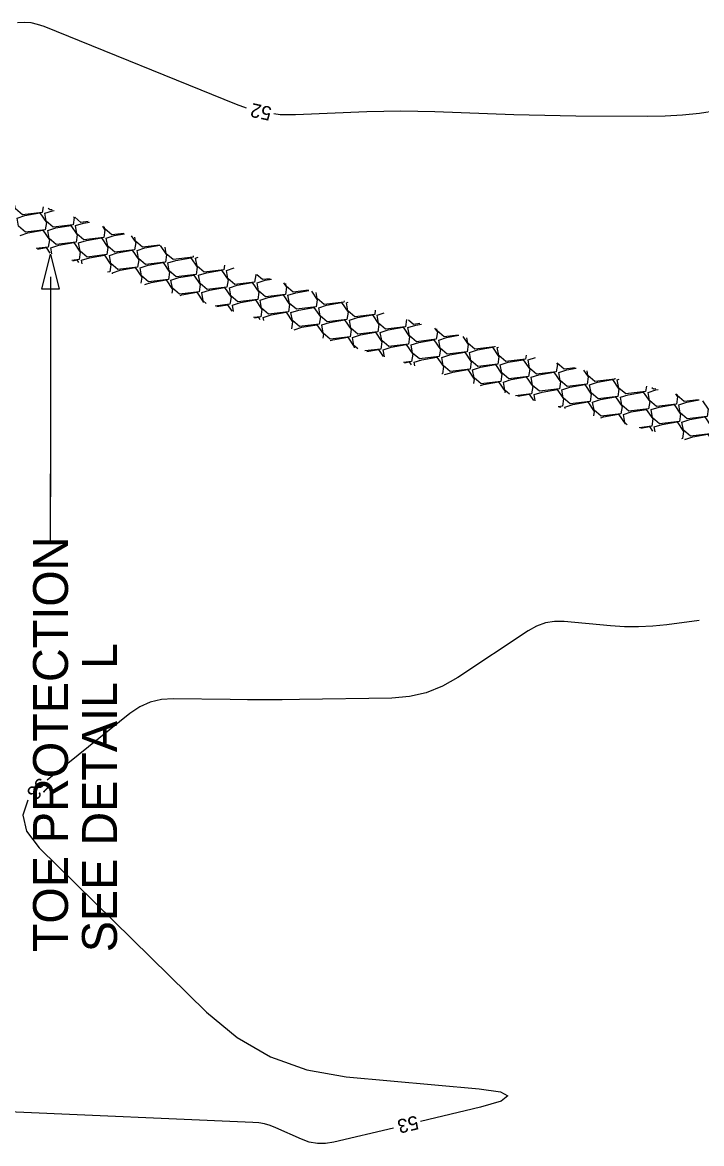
# Model space of a CAD drawing. Extents: x 2384780 to 2405861, y 547869 to 573706.
# Drawn here: x 2394485.4 to 2394582.4, y 553392.9 to 553553.2 of the extents above; entities that cross this region are included whole.
import ezdxf

# ---------------------------------------------------------------- set-up
doc = ezdxf.new("R2010")
doc.units = 0
doc.layers.add('Old_Level_5', color=7, linetype='Continuous')
doc.layers.add('Old_Level_60', color=7, linetype='Continuous')

msp = doc.modelspace()

# ---------------------------------------------------------------- linework, layer by layer
at = {"layer": 'Old_Level_5'}
for p, q in [((2394489.36775, 553516.84675), (2394489.36775, 553485.39575)), ((2394489.36775, 553478.65525), (2394489.36775, 553488.65525))]:
    msp.add_line(p, q, dxfattribs=at)
for points in [[(2394488.308, 553526.8755), (2394488.18125, 553526.0425), (2394485.34625, 553525.7075), (2394484.34575, 553526.55925), (2394484.14175, 553527.7165)], [(2394489.61625, 553526.44275), (2394489.31025, 553526.4065), (2394489.04625, 553526.63125)], [(2394484.578, 553525.242), (2394485.707, 553525.60625), (2394487.84875, 553525.98375), (2394488.77625, 553524.6115), (2394488.6175, 553523.568), (2394485.7825, 553523.23325), (2394484.782, 553524.085), (2394484.578, 553525.242)], [(2394488.54175, 553525.941), (2394489.67075, 553526.305), (2394489.9065, 553526.3465)], [(2394492.65425, 553525.4375), (2394492.74, 553525.3105), (2394492.5815, 553524.267), (2394489.7465, 553523.93225), (2394488.74575, 553524.784), (2394488.54175, 553525.941)], [(2394494.72775, 553524.7515), (2394493.71025, 553524.63125), (2394492.83225, 553525.3785)], [(2394485.01425, 553522.76775), (2394486.14325, 553523.13175), (2394488.28525, 553523.5095), (2394489.2125, 553522.13725), (2394489.05375, 553521.09375), (2394487.3075, 553520.8875)], [(2394488.97825, 553523.46675), (2394490.107, 553523.83075), (2394492.249, 553524.2085), (2394493.1765, 553522.83625), (2394493.01775, 553521.79275), (2394490.18275, 553521.45775), (2394489.18225, 553522.3095), (2394488.97825, 553523.46675)], [(2394492.942, 553524.16575), (2394494.071, 553524.52975), (2394494.93625, 553524.68225)], [(2394496.77625, 553524.0735), (2394497.14025, 553523.535), (2394496.9815, 553522.49175), (2394494.1465, 553522.15675), (2394493.146, 553523.0085), (2394492.942, 553524.16575)], [(2394499.83975, 553523.06), (2394498.1105, 553522.85575), (2394497.10975, 553523.7075), (2394497.06175, 553523.979)], [(2394493.37825, 553521.69125), (2394494.50725, 553522.0555), (2394496.64925, 553522.433), (2394497.5765, 553521.06075), (2394497.41775, 553520.01725), (2394494.583, 553519.6825), (2394493.58225, 553520.53425), (2394493.37825, 553521.69125)], [(2394497.342, 553522.39025), (2394498.471, 553522.75425), (2394499.9665, 553523.018)], [(2394500.8985, 553522.70975), (2394501.5405, 553521.75975), (2394501.38175, 553520.71625), (2394498.54675, 553520.3815), (2394497.54625, 553521.233), (2394497.342, 553522.39025)], [(2394504.9515, 553521.36875), (2394502.5105, 553521.08025), (2394501.51, 553521.932), (2394501.40225, 553522.543)], [(2394487.508, 553520.82125), (2394488.7215, 553521.03525), (2394489.25725, 553520.2425)], [(2394489.4145, 553520.99225), (2394490.54325, 553521.3565), (2394492.68525, 553521.734), (2394493.61275, 553520.36175), (2394493.454, 553519.3185), (2394492.4195, 553519.19625)], [(2394489.56475, 553520.14075), (2394489.4145, 553520.99225)], [(2394497.7785, 553519.916), (2394498.90725, 553520.28), (2394501.04925, 553520.65775), (2394501.97675, 553519.28525), (2394501.818, 553518.242), (2394498.983, 553517.907), (2394497.9825, 553518.75875), (2394497.7785, 553519.916)], [(2394501.74225, 553520.61475), (2394502.87125, 553520.979), (2394504.997, 553521.3535)], [(2394505.0205, 553521.34575), (2394505.9405, 553519.98425), (2394505.78175, 553518.941), (2394502.947, 553518.606), (2394501.94625, 553519.45775), (2394501.74225, 553520.61475)], [(2394509.78025, 553519.86625), (2394509.74575, 553519.63975), (2394506.91075, 553519.305), (2394505.91025, 553520.15675), (2394505.7425, 553521.107)], [(2394492.53825, 553519.157), (2394493.1215, 553519.25975), (2394493.379, 553518.87875)], [(2394493.8145, 553519.217), (2394494.9435, 553519.581), (2394497.0855, 553519.95875), (2394498.01275, 553518.5865), (2394497.854, 553517.543), (2394497.5315, 553517.505)], [(2394493.90475, 553518.70475), (2394493.8145, 553519.217)], [(2394502.1785, 553518.1405), (2394503.3075, 553518.5045), (2394505.4495, 553518.88225), (2394506.37675, 553517.51), (2394506.218, 553516.4665), (2394503.38325, 553516.13175), (2394502.3825, 553516.9835), (2394502.1785, 553518.1405)], [(2394506.1425, 553518.8395), (2394507.27125, 553519.2035), (2394509.41325, 553519.58125), (2394510.34075, 553518.209), (2394510.182, 553517.1655), (2394507.347, 553516.83075), (2394506.3465, 553517.68225), (2394506.1425, 553518.8395)], [(2394510.10625, 553519.5385), (2394510.476, 553519.65775)], [(2394514.2465, 553518.52725), (2394514.14575, 553517.8645), (2394511.311, 553517.5295), (2394510.31025, 553518.38125), (2394510.10625, 553519.5385)], [(2394498.21475, 553517.4415), (2394499.34375, 553517.80575), (2394501.4855, 553518.18325), (2394502.413, 553516.811), (2394502.2795, 553515.934)], [(2394498.24525, 553517.26875), (2394498.21475, 553517.4415)], [(2394506.57875, 553516.36525), (2394507.70775, 553516.72925), (2394509.8495, 553517.107), (2394510.777, 553515.7345), (2394510.61825, 553514.69125), (2394507.78325, 553514.35625), (2394506.78275, 553515.208), (2394506.57875, 553516.36525)], [(2394510.5425, 553517.064), (2394511.6715, 553517.42825), (2394513.8135, 553517.80575), (2394514.74075, 553516.4335), (2394514.582, 553515.39), (2394511.74725, 553515.05525), (2394510.7465, 553515.907), (2394510.5425, 553517.064)], [(2394514.5065, 553517.763), (2394515.60975, 553518.11875)], [(2394518.65525, 553517.20575), (2394518.70475, 553517.1325), (2394518.546, 553516.089), (2394515.711, 553515.75425), (2394514.7105, 553516.60575), (2394514.5065, 553517.763)], [(2394520.745, 553516.5795), (2394519.675, 553516.453), (2394518.864, 553517.14325)], [(2394502.85475, 553515.74375), (2394503.74375, 553516.03025), (2394505.88575, 553516.408), (2394506.81325, 553515.03575), (2394506.73425, 553514.51675)], [(2394514.94275, 553515.28875), (2394516.07175, 553515.65275), (2394518.2135, 553516.0305), (2394519.141, 553514.65825), (2394518.98225, 553513.61475), (2394516.14725, 553513.27975), (2394515.14675, 553514.1315), (2394514.94275, 553515.28875)], [(2394518.9065, 553515.9875), (2394520.0355, 553516.35175), (2394520.96025, 553516.51475)], [(2394522.6685, 553516.00275), (2394523.10475, 553515.357), (2394522.946, 553514.31375), (2394520.11125, 553513.97875), (2394519.1105, 553514.8305), (2394518.9065, 553515.9875)], [(2394526.23725, 553514.933), (2394524.075, 553514.67775), (2394523.0745, 553515.5295), (2394523.009, 553515.90075)], [(2394507.8855, 553514.1715), (2394508.144, 553514.255), (2394510.286, 553514.6325), (2394511.21325, 553513.26025), (2394511.20075, 553513.178)], [(2394510.97875, 553514.58975), (2394512.10775, 553514.95375), (2394514.24975, 553515.3315), (2394515.17725, 553513.95925), (2394515.0185, 553512.91575), (2394512.907, 553512.6665)], [(2394511.63525, 553513.04775), (2394511.183, 553513.4325), (2394510.97875, 553514.58975)], [(2394519.34275, 553513.51325), (2394520.47175, 553513.87725), (2394522.61375, 553514.255), (2394523.541, 553512.88275), (2394523.3825, 553511.83925), (2394520.5475, 553511.5045), (2394519.547, 553512.35625), (2394519.34275, 553513.51325)], [(2394523.30675, 553514.21225), (2394524.43575, 553514.57625), (2394526.31925, 553514.9085)], [(2394526.68175, 553514.79975), (2394527.505, 553513.58175), (2394527.34625, 553512.53825), (2394524.51125, 553512.2035), (2394523.51075, 553513.055), (2394523.30675, 553514.21225)], [(2394531.3355, 553513.40475), (2394531.31, 553513.23725), (2394528.47525, 553512.90225), (2394527.4745, 553513.754), (2394527.324, 553514.60725)], [(2394513.16525, 553512.589), (2394514.686, 553512.85725), (2394515.2995, 553511.94925)], [(2394515.379, 553512.81425), (2394516.508, 553513.1785), (2394518.65, 553513.556), (2394519.57725, 553512.18375), (2394519.4185, 553511.1405), (2394518.39975, 553511.02)], [(2394515.5445, 553511.876), (2394515.379, 553512.81425)], [(2394523.743, 553511.738), (2394524.872, 553512.102), (2394527.014, 553512.47975), (2394527.94125, 553511.10725), (2394527.7825, 553510.064), (2394524.94775, 553509.729), (2394523.947, 553510.58075), (2394523.743, 553511.738)], [(2394527.70675, 553512.43675), (2394528.83575, 553512.801), (2394530.97775, 553513.1785), (2394531.905, 553511.80625), (2394531.7465, 553510.763), (2394528.9115, 553510.428), (2394527.911, 553511.27975), (2394527.70675, 553512.43675)], [(2394531.67075, 553513.13575), (2394531.94175, 553513.22325)], [(2394535.80225, 553512.066), (2394535.71025, 553511.46175), (2394532.87525, 553511.127), (2394531.87475, 553511.97875), (2394531.67075, 553513.13575)], [(2394518.5245, 553510.98275), (2394519.08625, 553511.08175), (2394519.31275, 553510.7465)], [(2394519.77925, 553511.039), (2394520.908, 553511.403), (2394523.05, 553511.78075), (2394523.9775, 553510.4085), (2394523.82325, 553509.3945)], [(2394519.85975, 553510.5825), (2394519.77925, 553511.039)], [(2394528.14325, 553509.9625), (2394529.272, 553510.3265), (2394531.414, 553510.70425), (2394532.3415, 553509.332), (2394532.18275, 553508.2885), (2394529.34775, 553507.95375), (2394528.34725, 553508.80525), (2394528.14325, 553509.9625)], [(2394532.107, 553510.6615), (2394533.236, 553511.0255), (2394535.37775, 553511.40325), (2394536.30525, 553510.031), (2394536.1465, 553508.9875), (2394533.3115, 553508.6525), (2394532.311, 553509.50425), (2394532.107, 553510.6615)], [(2394536.07075, 553511.3605), (2394537.07525, 553511.68425)], [(2394540.2685, 553510.727), (2394540.1105, 553509.6865), (2394537.2755, 553509.3515), (2394536.27475, 553510.20325), (2394536.07075, 553511.3605)], [(2394542.16225, 553510.1595), (2394541.23925, 553510.0505), (2394540.54, 553510.64575)], [(2394524.21825, 553509.276), (2394525.30825, 553509.62775), (2394527.45025, 553510.00525), (2394528.3775, 553508.633), (2394528.28975, 553508.05575)], [(2394536.50725, 553508.886), (2394537.636, 553509.25025), (2394539.778, 553509.62775), (2394540.7055, 553508.2555), (2394540.54675, 553507.212), (2394537.71175, 553506.87725), (2394536.71125, 553507.729), (2394536.50725, 553508.886)], [(2394540.471, 553509.585), (2394541.6, 553509.949), (2394542.396, 553510.0895)], [(2394544.285, 553509.52325), (2394544.66925, 553508.9545), (2394544.5105, 553507.911), (2394541.6755, 553507.57625), (2394540.675, 553508.42775), (2394540.471, 553509.585)], [(2394547.6545, 553508.513), (2394545.6395, 553508.275), (2394544.63875, 553509.12675), (2394544.58475, 553509.43325)], [(2394529.35175, 553507.73725), (2394529.70825, 553507.85225), (2394531.85025, 553508.23), (2394532.77775, 553506.85775), (2394532.75625, 553506.71675)], [(2394532.54325, 553508.187), (2394533.67225, 553508.55125), (2394535.81425, 553508.929), (2394536.7415, 553507.5565), (2394536.58275, 553506.51325), (2394534.3255, 553506.2465)], [(2394533.31025, 553506.55075), (2394532.74725, 553507.03), (2394532.54325, 553508.187)], [(2394540.90725, 553507.11075), (2394542.03625, 553507.47475), (2394544.17825, 553507.8525), (2394545.1055, 553506.48), (2394544.94675, 553505.43675), (2394542.112, 553505.10175), (2394541.11125, 553505.9535), (2394540.90725, 553507.11075)], [(2394544.871, 553507.8095), (2394546, 553508.17375), (2394547.75475, 553508.483)], [(2394548.29825, 553508.32025), (2394549.0695, 553507.179), (2394548.91075, 553506.13575), (2394546.07575, 553505.80075), (2394545.07525, 553506.6525), (2394544.871, 553507.8095)], [(2394552.891, 553506.9435), (2394552.8745, 553506.8345), (2394550.0395, 553506.49975), (2394549.039, 553507.3515), (2394548.9, 553508.13975)], [(2394534.60175, 553506.16375), (2394536.2505, 553506.4545), (2394536.91575, 553505.47025)], [(2394536.9435, 553506.41175), (2394538.07225, 553506.77575), (2394540.21425, 553507.1535), (2394541.14175, 553505.78125), (2394540.983, 553504.73775), (2394539.818, 553504.60025)], [(2394537.12025, 553505.40875), (2394536.9435, 553506.41175)], [(2394545.3075, 553505.33525), (2394546.43625, 553505.69925), (2394548.57825, 553506.077), (2394549.50575, 553504.70475), (2394549.347, 553503.66125), (2394546.512, 553503.3265), (2394545.5115, 553504.17825), (2394545.3075, 553505.33525)], [(2394549.27125, 553506.03425), (2394550.40025, 553506.39825), (2394552.54225, 553506.776), (2394553.4695, 553505.40375), (2394553.31075, 553504.36025), (2394550.476, 553504.0255), (2394549.47525, 553504.877), (2394549.27125, 553506.03425)], [(2394553.235, 553506.73325), (2394553.407, 553506.78875)], [(2394557.36425, 553505.647), (2394557.27475, 553505.05925), (2394554.43975, 553504.72425), (2394553.43925, 553505.576), (2394553.235, 553506.73325)], [(2394539.9605, 553504.5575), (2394540.6505, 553504.67925), (2394540.929, 553504.26725)], [(2394541.3435, 553504.63625), (2394542.4725, 553505.0005), (2394544.6145, 553505.378), (2394545.54175, 553504.00575), (2394545.383, 553502.9625), (2394545.3105, 553502.954)], [(2394541.43525, 553504.1155), (2394541.3435, 553504.63625)], [(2394549.7075, 553503.56), (2394550.8365, 553503.924), (2394552.9785, 553504.30175), (2394553.90575, 553502.92925), (2394553.747, 553501.886), (2394550.91225, 553501.551), (2394549.9115, 553502.40275), (2394549.7075, 553503.56)], [(2394553.6715, 553504.25875), (2394554.80025, 553504.623), (2394556.94225, 553505.0005), (2394557.86975, 553503.62825), (2394557.711, 553502.58475), (2394554.876, 553502.25), (2394553.8755, 553503.10175), (2394553.6715, 553504.25875)], [(2394557.63525, 553504.95775), (2394558.69975, 553505.301)], [(2394561.70075, 553504.52375), (2394561.8335, 553504.32725), (2394561.67475, 553503.28375), (2394558.84, 553502.949), (2394557.83925, 553503.8005), (2394557.63525, 553504.95775)], [(2394564.3685, 553503.83275), (2394562.80375, 553503.64775), (2394561.80725, 553504.496)], [(2394545.74375, 553502.861), (2394546.87275, 553503.225), (2394549.0145, 553503.60275), (2394549.942, 553502.2305), (2394549.84525, 553501.59475)], [(2394545.75075, 553502.822), (2394545.74375, 553502.861)], [(2394558.0715, 553502.4835), (2394559.2005, 553502.8475), (2394561.3425, 553503.22525), (2394562.26975, 553501.853), (2394562.111, 553500.8095), (2394559.27625, 553500.4745), (2394558.2755, 553501.32625), (2394558.0715, 553502.4835)], [(2394562.0355, 553503.1825), (2394563.16425, 553503.5465), (2394564.538, 553503.78875)], [(2394565.58025, 553503.51875), (2394566.23375, 553502.55175), (2394566.075, 553501.5085), (2394563.24, 553501.1735), (2394562.2395, 553502.02525), (2394562.0355, 553503.1825)], [(2394570.06175, 553502.358), (2394570.03875, 553502.20725), (2394567.204, 553501.8725), (2394566.20325, 553502.72425), (2394566.08625, 553503.38775)], [(2394550.818, 553501.303), (2394551.27275, 553501.44975), (2394553.41475, 553501.82725), (2394554.34225, 553500.455), (2394554.312, 553500.25575)], [(2394554.10775, 553501.7845), (2394555.23675, 553502.1485), (2394557.3785, 553502.52625), (2394558.306, 553501.154), (2394558.14725, 553500.1105), (2394555.8605, 553499.8405)], [(2394554.963, 553500.073), (2394554.31175, 553500.62725), (2394554.10775, 553501.7845)], [(2394562.47175, 553500.708), (2394563.60075, 553501.072), (2394565.7425, 553501.44975), (2394566.67, 553500.0775), (2394566.51125, 553499.034), (2394563.67625, 553498.69925), (2394562.67575, 553499.551), (2394562.47175, 553500.708)], [(2394566.4355, 553501.407), (2394567.5645, 553501.771), (2394569.7065, 553502.14875), (2394570.63375, 553500.7765), (2394570.475, 553499.733), (2394567.64025, 553499.39825), (2394566.6395, 553500.24975), (2394566.4355, 553501.407)], [(2394570.3995, 553502.106), (2394570.6825, 553502.19725)], [(2394574.555, 553501.19425), (2394574.439, 553500.432), (2394571.604, 553500.097), (2394570.6035, 553500.94875), (2394570.3995, 553502.106)], [(2394575.928, 553500.8385), (2394575.568, 553500.796), (2394575.3385, 553500.99125)], [(2394556.16625, 553499.76125), (2394557.815, 553500.052), (2394558.40275, 553499.182)], [(2394558.50775, 553500.009), (2394559.63675, 553500.37325), (2394561.77875, 553500.75075), (2394562.70625, 553499.3785), (2394562.5475, 553498.33525), (2394561.9465, 553498.26425)], [(2394558.66575, 553499.114), (2394558.50775, 553500.009)], [(2394566.87175, 553498.93275), (2394568.00075, 553499.29675), (2394570.14275, 553499.6745), (2394571.07, 553498.302), (2394570.9115, 553497.25875), (2394568.0765, 553496.92375), (2394567.076, 553497.7755), (2394566.87175, 553498.93275)], [(2394570.83575, 553499.6315), (2394571.96475, 553499.99575), (2394574.1065, 553500.37325), (2394575.034, 553499.001), (2394574.87525, 553497.95775), (2394572.04025, 553497.62275), (2394571.03975, 553498.4745), (2394570.83575, 553499.6315)], [(2394574.7995, 553500.3305), (2394575.9285, 553500.6945), (2394576.259, 553500.75275)], [(2394578.7165, 553500.11625), (2394578.99775, 553499.7), (2394578.839, 553498.6565), (2394576.00425, 553498.32175), (2394575.0035, 553499.1735), (2394574.7995, 553500.3305)], [(2394582.01375, 553499.26225), (2394579.968, 553499.02075), (2394578.9675, 553499.87225), (2394578.9345, 553500.05975)], [(2394562.02725, 553498.24325), (2394562.215, 553498.2765), (2394562.282, 553498.1775)], [(2394562.908, 553498.23375), (2394564.037, 553498.59775), (2394566.179, 553498.9755), (2394567.10625, 553497.60325), (2394567.0075, 553496.9535)], [(2394562.94825, 553498.00475), (2394562.908, 553498.23375)], [(2394571.272, 553497.15725), (2394572.401, 553497.52125), (2394574.543, 553497.899), (2394575.47025, 553496.52675), (2394575.3115, 553495.48325), (2394573.50725, 553495.27025)], [(2394575.23575, 553497.85625), (2394576.36475, 553498.22025), (2394578.50675, 553498.598), (2394579.434, 553497.22575), (2394579.2755, 553496.18225), (2394576.4405, 553495.84725), (2394575.44, 553496.699), (2394575.23575, 553497.85625)], [(2394579.19975, 553498.55525), (2394580.3285, 553498.91925), (2394582.119, 553499.235)], [(2394582.59575, 553499.1115), (2394583.398, 553497.9245), (2394583.23925, 553496.88125), (2394580.40425, 553496.54625), (2394579.40375, 553497.398), (2394579.19975, 553498.55525)], [(2394568.02575, 553496.68975), (2394568.437, 553496.8225), (2394570.579, 553497.2), (2394571.5065, 553495.82775), (2394571.50075, 553495.78975)], [(2394571.82025, 553495.707), (2394571.476, 553496), (2394571.272, 553497.15725)], [(2394579.636, 553496.08075), (2394580.765, 553496.445), (2394582.90675, 553496.8225), (2394583.83425, 553495.45025), (2394583.6755, 553494.40675), (2394580.8405, 553494.072), (2394579.84, 553494.92375), (2394579.636, 553496.08075)], [(2394573.74825, 553495.20775), (2394574.97925, 553495.42475), (2394575.41825, 553494.77525)], [(2394575.67225, 553495.382), (2394576.801, 553495.746), (2394578.943, 553496.12375), (2394579.8705, 553494.75125), (2394579.71175, 553493.708), (2394579.593, 553493.694)], [(2394575.7965, 553494.67725), (2394575.67225, 553495.382)], [(2394580.07225, 553493.6065), (2394581.20125, 553493.9705), (2394583.34325, 553494.34825), (2394584.2705, 553492.976), (2394584.19825, 553492.50125)], [(2394580.079, 553493.56825), (2394580.07225, 553493.6065)]]:
    msp.add_lwpolyline(points, dxfattribs=at)
msp.add_lwpolyline([(2394488.11775, 553515.10625), (2394489.36775, 553520.10625), (2394490.61775, 553515.10625)], close=True, dxfattribs=at)
at = {"layer": 'Old_Level_60'}
for points in [[(2394517.386, 553540.9735), (2394515.94, 553541.4745), (2394488.46, 553552.637), (2394487.52775, 553552.95275), (2394486.5785, 553553.1495), (2394485.61225, 553553.227), (2394484.62875, 553553.18575)], [(2394584.5955, 553540.605), (2394582.15575, 553540.2245), (2394579.706, 553539.958), (2394577.24675, 553539.80525), (2394574.77775, 553539.76625), (2394564.4545, 553539.841), (2394562.2425, 553539.865), (2394560.031, 553539.905), (2394557.81975, 553539.96125), (2394555.60875, 553540.03325), (2394544.29325, 553540.44325), (2394541.8685, 553540.50775), (2394539.444, 553540.52575), (2394537.0195, 553540.49675), (2394534.59525, 553540.42125), (2394524.3785, 553540.004), (2394522.20925, 553540.029), (2394521.2875, 553540.13875)], [(2394582.08625, 553467.70825), (2394577.4625, 553467.09), (2394575.4535, 553466.87875), (2394573.44225, 553466.78175), (2394571.4285, 553466.799), (2394569.41275, 553466.9305), (2394562.82375, 553467.54675), (2394561.441, 553467.564), (2394560.116, 553467.35175), (2394558.849, 553466.9095), (2394557.64, 553466.238), (2394547.61025, 553459.55325), (2394545.40675, 553458.2945), (2394543.095, 553457.3835), (2394540.675, 553456.82), (2394538.14675, 553456.604), (2394524.9735, 553456.3895), (2394522.48675, 553456.359), (2394520, 553456.349), (2394517.51325, 553456.359), (2394515.0265, 553456.3895), (2394506.903, 553456.52175), (2394505.2105, 553456.41), (2394503.61425, 553456.018), (2394502.11425, 553455.34575), (2394500.7105, 553454.39325), (2394488.896, 553444.8695)], [(2394486.13375, 553442.004), (2394485.42175, 553439.8745), (2394485.9515, 553437.5585), (2394487.76475, 553435.17975), (2394511.66625, 553411.71375), (2394516.03925, 553408.068), (2394520.82425, 553405.3125), (2394526.0215, 553403.44725), (2394531.63075, 553402.47225), (2394550.62775, 553400.74175), (2394553.69275, 553400.2985), (2394554.746, 553399.7105), (2394553.78775, 553398.9775), (2394550.81775, 553398.09975), (2394542.27825, 553396.05925)], [(2394538.38775, 553395.1295), (2394529.86775, 553393.0935), (2394528.682, 553392.90625), (2394527.5145, 553392.91575), (2394526.36525, 553393.122), (2394525.2345, 553393.52525), (2394521.57025, 553395.1635), (2394520.776, 553395.47525), (2394519.963, 553395.70825), (2394519.1315, 553395.86275), (2394518.2815, 553395.93875), (2394483.37475, 553397.42775)]]:
    msp.add_lwpolyline(points, dxfattribs=at)

# ---------------------------------------------------------------- texts
at = {"layer": 'Old_Level_5'}
for s, p in [('TOE PROTECTION', (2394491.86775, 553420.2705)), ('SEE DETAIL L', (2394498.86775, 553420.2705))]:
    msp.add_text(s, height=4.9999995, rotation=90, dxfattribs=at).set_placement(p)
at = {"layer": 'Old_Level_60'}
for s, rotation, p in [('52', 167.9219917, (2394521.119, 553541.09525)), ('53', 226.0513278, (2394487.87025, 553445.3755)), ('53', 193.4399528, (2394541.701, 553396.94925))]:
    msp.add_text(s, height=2, rotation=rotation, dxfattribs=at).set_placement(p)

doc.saveas('drawing.dxf')
